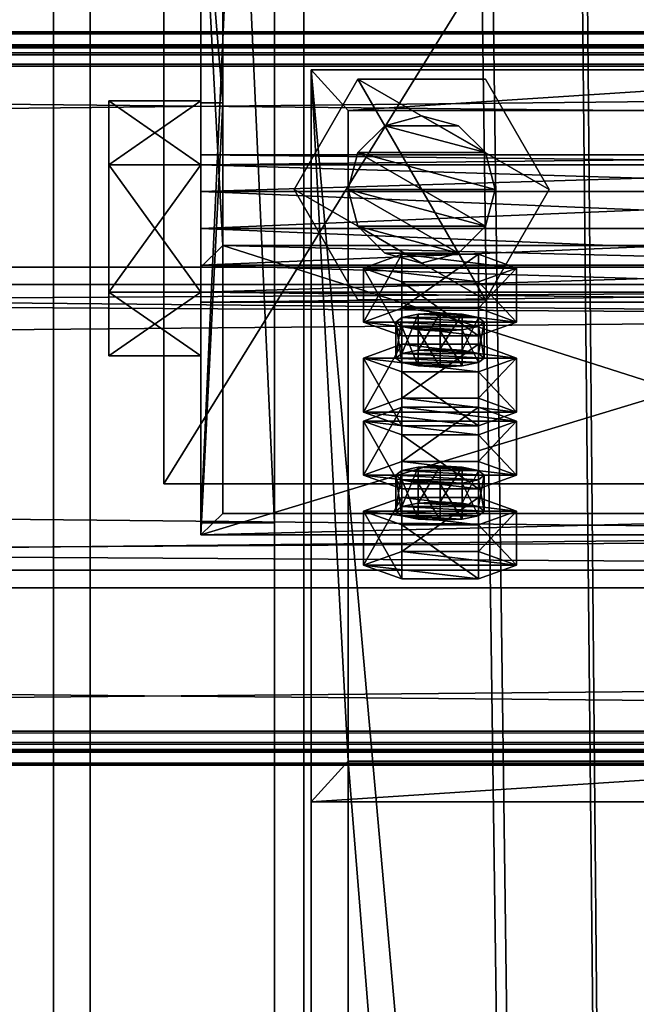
# Model space of a CAD drawing. Header units: millimetres. Extents: x -333 to 67333, y -930 to 39730.
# Tile 537 of 656: x 27815 to 27899, y 15075 to 15208. Entities that reach past the tile are written whole.
import ezdxf

# ---------------------------------------------------------------- set-up
doc = ezdxf.new("R2010")
doc.units = ezdxf.units.MM
for name, color, linetype in [('13', 7, 'Continuous'), ('4', 7, 'Continuous'), ('5', 7, 'Continuous'), ('6', 7, 'Continuous'), ('7', 7, 'Continuous'), ('95', 7, 'Continuous'), ('99', 7, 'Continuous')]:
    doc.layers.add(name, color=color, linetype=linetype)

msp = doc.modelspace()

# ---------------------------------------------------------------- meshes
at = {"layer": '13', "color": 30}
mesh = msp.add_polyface(dxfattribs=at)
corners = [(28500.01, 15203.6, 6663.84), (28500.01, 15131.21, 6648.45), (21700.01, 15131.21, 6648.45), (21700.01, 15203.6, 6663.84), (28500.01, 15172.38, 6454.78), (21700.01, 15172.38, 6454.78), (28500.01, 15111.73, 6441.89), (21700.01, 15111.73, 6441.89), (28500.01, 15109.03, 6454.61), (21700.01, 15109.03, 6454.61), (28500.01, 15107.08, 6454.19), (21700.01, 15107.08, 6454.19), (28500.01, 15110.19, 6439.52), (21700.01, 15110.19, 6439.52), (28500.01, 15174.75, 6453.24), (21700.01, 15174.75, 6453.24), (28500.01, 15133.59, 6646.91), (21700.01, 15133.59, 6646.91), (28500.01, 15202.06, 6661.47), (21700.01, 15202.06, 6661.47), (28500.01, 15204.76, 6648.75), (21700.01, 15204.76, 6648.75), (28500.01, 15206.72, 6649.17), (21700.01, 15206.72, 6649.17)]
mesh.append_faces([[corners[k] for k in face] for face in [(0, 2, 3, 3), (1, 5, 2, 2), (4, 7, 5, 5), (6, 9, 7, 7), (8, 11, 9, 9), (10, 13, 11, 11), (12, 15, 13, 13), (14, 17, 15, 15), (16, 19, 17, 17), (18, 21, 19, 19), (20, 23, 21, 21), (22, 3, 23, 23), (6, 10, 8, 8), (20, 0, 22, 22), (11, 7, 9, 9), (23, 19, 21, 21)]], dxfattribs={"vtx0": -1, "color": 30})
mesh.append_faces([[corners[k] for k in face] for face in [(12, 6, 14, 14), (14, 1, 16, 16), (16, 0, 18, 18), (18, 0, 20, 20), (3, 19, 23, 23), (19, 2, 17, 17), (17, 2, 15, 15), (15, 5, 13, 13), (13, 7, 11, 11)]], dxfattribs={"vtx0": -1, "vtx1": -1, "color": 30})
mesh.append_faces([[corners[k] for k in face] for face in [(6, 12, 10, 10), (14, 6, 4, 4), (14, 4, 1, 1), (16, 1, 0, 0), (19, 3, 2, 2), (15, 2, 5, 5), (13, 5, 7, 7)]], dxfattribs={"vtx0": -1, "vtx2": -1, "vtx3": -1, "color": 30})
mesh.append_faces([[corners[k] for k in face] for face in [(0, 1, 2, 2), (1, 4, 5, 5), (4, 6, 7, 7), (6, 8, 9, 9), (8, 10, 11, 11), (10, 12, 13, 13), (12, 14, 15, 15), (14, 16, 17, 17), (16, 18, 19, 19), (18, 20, 21, 21), (20, 22, 23, 23), (22, 0, 3, 3)]], dxfattribs={"vtx2": -1, "vtx3": -1, "color": 30})
mesh = msp.add_polyface(dxfattribs=at)
corners = [(34100.01, 15203.6, 6663.84), (34100.01, 15131.21, 6648.45), (27300.01, 15131.21, 6648.45), (27300.01, 15203.6, 6663.84), (34100.01, 15172.38, 6454.78), (27300.01, 15172.38, 6454.78), (34100.01, 15111.73, 6441.89), (27300.01, 15111.73, 6441.89), (34100.01, 15109.03, 6454.61), (27300.01, 15109.03, 6454.61), (34100.01, 15107.08, 6454.19), (27300.01, 15107.08, 6454.19), (34100.01, 15110.19, 6439.52), (27300.01, 15110.19, 6439.52), (34100.01, 15174.75, 6453.24), (27300.01, 15174.75, 6453.24), (34100.01, 15133.59, 6646.91), (27300.01, 15133.59, 6646.91), (34100.01, 15202.06, 6661.47), (27300.01, 15202.06, 6661.47), (34100.01, 15204.76, 6648.75), (27300.01, 15204.76, 6648.75), (34100.01, 15206.72, 6649.17), (27300.01, 15206.72, 6649.17)]
mesh.append_faces([[corners[k] for k in face] for face in [(0, 2, 3, 3), (1, 5, 2, 2), (4, 7, 5, 5), (6, 9, 7, 7), (8, 11, 9, 9), (10, 13, 11, 11), (12, 15, 13, 13), (14, 17, 15, 15), (16, 19, 17, 17), (18, 21, 19, 19), (20, 23, 21, 21), (22, 3, 23, 23), (6, 10, 8, 8), (20, 0, 22, 22), (11, 7, 9, 9), (23, 19, 21, 21)]], dxfattribs={"vtx0": -1, "color": 30})
mesh.append_faces([[corners[k] for k in face] for face in [(12, 6, 14, 14), (14, 1, 16, 16), (16, 0, 18, 18), (18, 0, 20, 20), (3, 19, 23, 23), (19, 2, 17, 17), (17, 2, 15, 15), (15, 5, 13, 13), (13, 7, 11, 11)]], dxfattribs={"vtx0": -1, "vtx1": -1, "color": 30})
mesh.append_faces([[corners[k] for k in face] for face in [(6, 12, 10, 10), (14, 6, 4, 4), (14, 4, 1, 1), (16, 1, 0, 0), (19, 3, 2, 2), (15, 2, 5, 5), (13, 5, 7, 7)]], dxfattribs={"vtx0": -1, "vtx2": -1, "vtx3": -1, "color": 30})
mesh.append_faces([[corners[k] for k in face] for face in [(0, 1, 2, 2), (1, 4, 5, 5), (4, 6, 7, 7), (6, 8, 9, 9), (8, 10, 11, 11), (10, 12, 13, 13), (12, 14, 15, 15), (14, 16, 17, 17), (16, 18, 19, 19), (18, 20, 21, 21), (20, 22, 23, 23), (22, 0, 3, 3)]], dxfattribs={"vtx2": -1, "vtx3": -1, "color": 30})
at = {"layer": '4', "color": 171}
mesh = msp.add_polyface(dxfattribs=at)
corners = [(27940, 14113.33, 5199.43), (27860, 14113.33, 5199.43), (27860, 15107.66, 3080), (27940, 15107.66, 3080), (27860, 14185.75, 5233.41), (27860, 15196.03, 3080), (27940, 14185.75, 5233.41), (27940, 15196.03, 3080), (27945, 14108.8, 5197.31), (27945, 14190.28, 5235.53), (27945, 15201.55, 3080), (27945, 15102.14, 3080), (27855, 14190.28, 5235.53), (27855, 15201.55, 3080), (27855, 14108.8, 5197.31), (27855, 15102.14, 3080)]
mesh.append_faces([[corners[k] for k in face] for face in [(0, 2, 3, 3), (1, 5, 2, 2), (4, 7, 5, 5), (6, 3, 7, 7), (8, 10, 11, 11), (9, 13, 10, 10), (12, 15, 13, 13), (14, 11, 15, 15)]], dxfattribs={"vtx0": -1, "color": 171})
mesh.append_faces([[corners[k] for k in face] for face in [(9, 6, 12, 12), (6, 8, 0, 0), (0, 8, 1, 1), (12, 4, 14, 14), (4, 12, 6, 6), (14, 1, 8, 8), (11, 3, 15, 15), (3, 10, 7, 7), (7, 10, 5, 5), (15, 2, 13, 13), (2, 15, 3, 3), (13, 5, 10, 10)]], dxfattribs={"vtx0": -1, "vtx1": -1, "color": 171})
mesh.append_faces([[corners[k] for k in face] for face in [(6, 9, 8, 8), (14, 4, 1, 1), (3, 11, 10, 10), (13, 2, 5, 5)]], dxfattribs={"vtx0": -1, "vtx2": -1, "vtx3": -1, "color": 171})
mesh.append_faces([[corners[k] for k in face] for face in [(0, 1, 2, 2), (1, 4, 5, 5), (4, 6, 7, 7), (6, 0, 3, 3), (8, 9, 10, 10), (9, 12, 13, 13), (12, 14, 15, 15), (14, 8, 11, 11)]], dxfattribs={"vtx2": -1, "vtx3": -1, "color": 171})
at = {"layer": '5', "color": 131}
mesh = msp.add_polyface(dxfattribs=at)
corners = [(27946, 9415, 2984), (27854, 9415, 2984), (27854, 19384.97, 2984), (27946, 19384.97, 2984), (27854, 9415, 3076), (27854, 19384.97, 3076), (27946, 9415, 3076), (27946, 19384.97, 3076), (27950, 9415, 2980), (27950, 9415, 3080), (27950, 19384.97, 3080), (27950, 19384.97, 2980), (27850, 9415, 3080), (27850, 19384.97, 3080), (27850, 9415, 2980), (27850, 19384.97, 2980)]
mesh.append_faces([[corners[k] for k in face] for face in [(0, 2, 3, 3), (1, 5, 2, 2), (4, 7, 5, 5), (6, 3, 7, 7), (8, 10, 11, 11), (9, 13, 10, 10), (12, 15, 13, 13), (14, 11, 15, 15)]], dxfattribs={"vtx0": -1, "color": 131})
mesh.append_faces([[corners[k] for k in face] for face in [(9, 6, 12, 12), (6, 8, 0, 0), (0, 8, 1, 1), (12, 4, 14, 14), (4, 12, 6, 6), (14, 1, 8, 8), (11, 3, 15, 15), (3, 10, 7, 7), (7, 10, 5, 5), (15, 2, 13, 13), (2, 15, 3, 3), (13, 5, 10, 10)]], dxfattribs={"vtx0": -1, "vtx1": -1, "color": 131})
mesh.append_faces([[corners[k] for k in face] for face in [(6, 9, 8, 8), (14, 4, 1, 1), (3, 11, 10, 10), (13, 2, 5, 5)]], dxfattribs={"vtx0": -1, "vtx2": -1, "vtx3": -1, "color": 131})
mesh.append_faces([[corners[k] for k in face] for face in [(0, 1, 2, 2), (1, 4, 5, 5), (4, 6, 7, 7), (6, 0, 3, 3), (8, 9, 10, 10), (9, 12, 13, 13), (12, 14, 15, 15), (14, 8, 11, 11)]], dxfattribs={"vtx2": -1, "vtx3": -1, "color": 131})
at = {"layer": '6', "color": 2}
mesh = msp.add_polyface(dxfattribs=at)
corners = [(27980, 19380.14, 7183.53), (27820, 19380.14, 7183.53), (27820, 7954.94, 4755.1), (27980, 7954.94, 4755.1), (27980, 19380.14, 7347.1), (27980, 7921.68, 4911.61), (27820, 19380.14, 7347.1), (27820, 7921.68, 4911.61), (27825, 7953.9, 4759.99), (27975, 7953.9, 4759.99), (27975, 7922.72, 4906.72), (27825, 7922.72, 4906.72), (27975, 19380.14, 7188.64), (27975, 19380.14, 7341.99), (27825, 19380.14, 7188.64), (27825, 19380.14, 7341.99)]
mesh.append_faces([[corners[k] for k in face] for face in [(0, 2, 3, 3), (4, 3, 5, 5), (6, 5, 7, 7), (1, 7, 2, 2), (12, 10, 9, 9), (14, 9, 8, 8), (15, 8, 11, 11), (13, 11, 10, 10)]], dxfattribs={"vtx0": -1, "color": 2})
mesh.append_faces([[corners[k] for k in face] for face in [(2, 8, 3, 3), (8, 7, 11, 11), (11, 7, 10, 10), (3, 9, 5, 5), (9, 3, 8, 8), (5, 10, 7, 7), (0, 12, 1, 1), (12, 4, 13, 13), (13, 4, 15, 15), (1, 14, 6, 6), (14, 1, 12, 12), (6, 15, 4, 4)]], dxfattribs={"vtx0": -1, "vtx1": -1, "color": 2})
mesh.append_faces([[corners[k] for k in face] for face in [(8, 2, 7, 7), (5, 9, 10, 10), (12, 0, 4, 4), (6, 14, 15, 15)]], dxfattribs={"vtx0": -1, "vtx2": -1, "vtx3": -1, "color": 2})
mesh.append_faces([[corners[k] for k in face] for face in [(0, 1, 2, 2), (4, 0, 3, 3), (6, 4, 5, 5), (1, 6, 7, 7), (12, 13, 10, 10), (14, 12, 9, 9), (15, 14, 8, 8), (13, 15, 11, 11)]], dxfattribs={"vtx2": -1, "vtx3": -1, "color": 2})
at = {"layer": '7', "color": 6}
mesh = msp.add_polyface(dxfattribs=at)
corners = [(27840.01, 15138.37, 6624.42), (27960.01, 15138.37, 6624.42), (27960.01, 15174.75, 6453.24), (27840.01, 15174.75, 6453.24), (27960.01, 15197.06, 6636.89), (27960.01, 15233.44, 6465.71), (27957.01, 15197.06, 6636.89), (27957.01, 15233.44, 6465.71), (27957.01, 15141.3, 6625.04), (27957.01, 15177.69, 6453.86), (27843.01, 15141.3, 6625.04), (27843.01, 15177.69, 6453.86), (27843.01, 15197.06, 6636.89), (27843.01, 15233.44, 6465.71), (27840.01, 15197.06, 6636.89), (27840.01, 15233.44, 6465.71)]
mesh.append_faces([[corners[k] for k in face] for face in [(0, 2, 3, 3), (1, 5, 2, 2), (4, 7, 5, 5), (6, 9, 7, 7), (8, 11, 9, 9), (10, 13, 11, 11), (12, 15, 13, 13), (14, 3, 15, 15), (12, 0, 14, 14), (7, 2, 5, 5)]], dxfattribs={"vtx0": -1, "color": 6})
mesh.append_faces([[corners[k] for k in face] for face in [(1, 8, 4, 4), (8, 0, 10, 10), (10, 0, 12, 12), (3, 11, 15, 15), (11, 2, 9, 9), (9, 2, 7, 7)]], dxfattribs={"vtx0": -1, "vtx1": -1, "color": 6})
mesh.append_faces([[corners[k] for k in face] for face in [(8, 1, 0, 0), (11, 3, 2, 2)]], dxfattribs={"vtx0": -1, "vtx2": -1, "vtx3": -1, "color": 6})
mesh.append_faces([[corners[k] for k in face] for face in [(6, 4, 8, 8), (13, 15, 11, 11)]], dxfattribs={"vtx1": -1, "color": 6})
mesh.append_faces([[corners[k] for k in face] for face in [(0, 1, 2, 2), (1, 4, 5, 5), (4, 6, 7, 7), (6, 8, 9, 9), (8, 10, 11, 11), (10, 12, 13, 13), (12, 14, 15, 15), (14, 0, 3, 3)]], dxfattribs={"vtx2": -1, "vtx3": -1, "color": 6})
at = {"layer": '95', "color": 7}
mesh = msp.add_polyface(dxfattribs=at)
corners = [(27840, 15190, 3020), (27840, 15188.66, 3015), (27960, 15188.66, 3015), (27960, 15190, 3020), (27840, 15185, 3011.34), (27960, 15185, 3011.34), (27840, 15180, 3010), (27960, 15180, 3010), (27840, 15175, 3011.34), (27960, 15175, 3011.34), (27840, 15171.34, 3015), (27960, 15171.34, 3015), (27840, 15170, 3020), (27960, 15170, 3020), (27840, 15171.34, 3025), (27960, 15171.34, 3025), (27840, 15175, 3028.66), (27960, 15175, 3028.66), (27840, 15180, 3030), (27960, 15180, 3030), (27840, 15185, 3028.66), (27960, 15185, 3028.66), (27840, 15188.66, 3025), (27960, 15188.66, 3025), (27960, 15197.32, 3020), (27960, 15188.66, 3005), (27972.5, 15188.66, 3005), (27972.5, 15197.32, 3020), (27960, 15171.34, 3005), (27972.5, 15171.34, 3005), (27960, 15162.68, 3020), (27972.5, 15162.68, 3020), (27960, 15171.34, 3035), (27972.5, 15171.34, 3035), (27960, 15188.66, 3035), (27972.5, 15188.66, 3035), (27827.5, 15197.32, 3020), (27827.5, 15188.66, 3005), (27840, 15188.66, 3005), (27840, 15197.32, 3020), (27827.5, 15171.34, 3005), (27840, 15171.34, 3005), (27827.5, 15162.68, 3020), (27840, 15162.68, 3020), (27827.5, 15171.34, 3035), (27840, 15171.34, 3035), (27827.5, 15188.66, 3035), (27840, 15188.66, 3035), (27840, 15330, 3020), (27840, 15328.66, 3015), (27960, 15328.66, 3015), (27960, 15330, 3020), (27840, 15325, 3011.34), (27960, 15325, 3011.34), (27840, 15320, 3010), (27960, 15320, 3010), (27840, 15315, 3011.34), (27960, 15315, 3011.34), (27840, 15311.34, 3015), (27960, 15311.34, 3015), (27840, 15310, 3020), (27960, 15310, 3020), (27840, 15311.34, 3025), (27960, 15311.34, 3025), (27840, 15315, 3028.66), (27960, 15315, 3028.66), (27840, 15320, 3030), (27960, 15320, 3030), (27840, 15325, 3028.66), (27960, 15325, 3028.66), (27840, 15328.66, 3025), (27960, 15328.66, 3025), (27960, 15337.32, 3020), (27960, 15328.66, 3005), (27972.5, 15328.66, 3005), (27972.5, 15337.32, 3020), (27960, 15311.34, 3005), (27972.5, 15311.34, 3005), (27960, 15302.68, 3020), (27972.5, 15302.68, 3020), (27960, 15311.34, 3035), (27972.5, 15311.34, 3035), (27960, 15328.66, 3035), (27972.5, 15328.66, 3035), (27827.5, 15337.32, 3020), (27827.5, 15328.66, 3005), (27840, 15328.66, 3005), (27840, 15337.32, 3020), (27827.5, 15311.34, 3005), (27840, 15311.34, 3005), (27827.5, 15302.68, 3020), (27840, 15302.68, 3020), (27827.5, 15311.34, 3035), (27840, 15311.34, 3035), (27827.5, 15328.66, 3035), (27840, 15328.66, 3035)]
mesh.append_faces([[corners[k] for k in face] for face in [(0, 2, 3, 3), (1, 5, 2, 2), (4, 7, 5, 5), (6, 9, 7, 7), (8, 11, 9, 9), (10, 13, 11, 11), (12, 15, 13, 13), (14, 17, 15, 15), (16, 19, 17, 17), (18, 21, 19, 19), (20, 23, 21, 21), (22, 3, 23, 23), (6, 10, 8, 8), (16, 20, 18, 18), (23, 19, 21, 21), (11, 7, 9, 9), (24, 26, 27, 27), (25, 29, 26, 26), (28, 31, 29, 29), (30, 33, 31, 31), (32, 35, 33, 33), (34, 27, 35, 35), (25, 30, 28, 28), (32, 24, 34, 34), (27, 33, 35, 35), (31, 26, 29, 29), (36, 38, 39, 39), (37, 41, 38, 38), (40, 43, 41, 41), (42, 45, 43, 43), (44, 47, 45, 45), (46, 39, 47, 47), (37, 42, 40, 40), (44, 36, 46, 46), (39, 45, 47, 47), (43, 38, 41, 41), (48, 50, 51, 51), (49, 53, 50, 50), (52, 55, 53, 53), (54, 57, 55, 55), (56, 59, 57, 57), (58, 61, 59, 59), (60, 63, 61, 61), (62, 65, 63, 63), (64, 67, 65, 65), (66, 69, 67, 67), (68, 71, 69, 69), (70, 51, 71, 71), (52, 56, 54, 54), (64, 68, 66, 66), (71, 67, 69, 69), (57, 53, 55, 55), (72, 74, 75, 75), (73, 77, 74, 74), (76, 79, 77, 77), (78, 81, 79, 79), (80, 83, 81, 81), (82, 75, 83, 83), (73, 78, 76, 76), (80, 72, 82, 82), (75, 81, 83, 83), (79, 74, 77, 77), (84, 86, 87, 87), (85, 89, 86, 86), (88, 91, 89, 89), (90, 93, 91, 91), (92, 95, 93, 93), (94, 87, 95, 95), (85, 90, 88, 88), (92, 84, 94, 94), (87, 93, 95, 95), (91, 86, 89, 89)]], dxfattribs={"vtx0": -1, "color": 7})
mesh.append_faces([[corners[k] for k in face] for face in [(10, 1, 12, 12), (12, 0, 14, 14), (14, 22, 16, 16), (19, 23, 17, 17), (17, 3, 15, 15), (15, 2, 13, 13), (13, 5, 11, 11), (30, 24, 32, 32), (33, 26, 31, 31), (42, 36, 44, 44), (45, 38, 43, 43), (56, 52, 58, 58), (58, 49, 60, 60), (60, 48, 62, 62), (62, 70, 64, 64), (67, 71, 65, 65), (65, 51, 63, 63), (63, 51, 61, 61), (61, 53, 59, 59), (59, 53, 57, 57), (78, 72, 80, 80), (81, 74, 79, 79), (90, 84, 92, 92), (93, 86, 91, 91)]], dxfattribs={"vtx0": -1, "vtx1": -1, "color": 7})
mesh.append_faces([[corners[k] for k in face] for face in [(10, 6, 4, 4), (10, 4, 1, 1), (12, 1, 0, 0), (14, 0, 22, 22), (16, 22, 20, 20), (17, 23, 3, 3), (15, 3, 2, 2), (13, 2, 5, 5), (11, 5, 7, 7), (30, 25, 24, 24), (33, 27, 26, 26), (42, 37, 36, 36), (45, 39, 38, 38), (58, 52, 49, 49), (60, 49, 48, 48), (62, 48, 70, 70), (64, 70, 68, 68), (65, 71, 51, 51), (61, 51, 50, 50), (61, 50, 53, 53), (78, 73, 72, 72), (81, 75, 74, 74), (90, 85, 84, 84), (93, 87, 86, 86)]], dxfattribs={"vtx0": -1, "vtx2": -1, "vtx3": -1, "color": 7})
mesh.append_faces([[corners[k] for k in face] for face in [(0, 1, 2, 2), (1, 4, 5, 5), (4, 6, 7, 7), (6, 8, 9, 9), (8, 10, 11, 11), (10, 12, 13, 13), (12, 14, 15, 15), (14, 16, 17, 17), (16, 18, 19, 19), (18, 20, 21, 21), (20, 22, 23, 23), (22, 0, 3, 3), (24, 25, 26, 26), (25, 28, 29, 29), (28, 30, 31, 31), (30, 32, 33, 33), (32, 34, 35, 35), (34, 24, 27, 27), (36, 37, 38, 38), (37, 40, 41, 41), (40, 42, 43, 43), (42, 44, 45, 45), (44, 46, 47, 47), (46, 36, 39, 39), (48, 49, 50, 50), (49, 52, 53, 53), (52, 54, 55, 55), (54, 56, 57, 57), (56, 58, 59, 59), (58, 60, 61, 61), (60, 62, 63, 63), (62, 64, 65, 65), (64, 66, 67, 67), (66, 68, 69, 69), (68, 70, 71, 71), (70, 48, 51, 51), (72, 73, 74, 74), (73, 76, 77, 77), (76, 78, 79, 79), (78, 80, 81, 81), (80, 82, 83, 83), (82, 72, 75, 75), (84, 85, 86, 86), (85, 88, 89, 89), (88, 90, 91, 91), (90, 92, 93, 93), (92, 94, 95, 95), (94, 84, 87, 87)]], dxfattribs={"vtx2": -1, "vtx3": -1, "color": 7})
mesh = msp.add_polyface(dxfattribs=at)
corners = [(27870, 15175.3, 4337.78), (27865, 15176.64, 4337.78), (27865, 15176.64, 4357.78), (27870, 15175.3, 4357.78), (27861.34, 15180.3, 4337.78), (27861.34, 15180.3, 4357.78), (27860, 15185.3, 4337.78), (27860, 15185.3, 4357.78), (27861.34, 15190.3, 4337.78), (27861.34, 15190.3, 4357.78), (27865, 15193.96, 4337.78), (27865, 15193.96, 4357.78), (27870, 15195.3, 4337.78), (27870, 15195.3, 4357.78), (27875, 15176.64, 4337.78), (27878.66, 15180.3, 4337.78), (27880, 15185.3, 4337.78), (27878.66, 15190.3, 4337.78), (27878.66, 15190.3, 4357.78), (27878.66, 15180.3, 4357.78), (27875, 15176.64, 4357.78), (27878.66, 15170.3, 4357.78), (27861.34, 15170.3, 4357.78), (27861.34, 15170.3, 4370.28), (27852.68, 15185.3, 4357.78), (27852.68, 15185.3, 4370.28), (27861.34, 15200.3, 4357.78), (27861.34, 15200.3, 4370.28), (27878.66, 15200.3, 4370.28), (27878.66, 15170.3, 4370.28), (27878.66, 15170.3, 4325.28), (27861.34, 15170.3, 4325.28), (27861.34, 15170.3, 4337.78), (27852.68, 15185.3, 4325.28), (27852.68, 15185.3, 4337.78), (27861.34, 15200.3, 4325.28), (27861.34, 15200.3, 4337.78), (27878.66, 15200.3, 4337.78), (27878.66, 15170.3, 4337.78)]
mesh.append_faces([[corners[k] for k in face] for face in [(0, 2, 3, 3), (1, 5, 2, 2), (4, 7, 5, 5), (6, 9, 7, 7), (8, 11, 9, 9), (10, 13, 11, 11), (5, 3, 2, 2), (22, 25, 23, 23), (24, 27, 25, 25), (26, 28, 27, 27), (21, 24, 22, 22), (25, 29, 23, 23), (31, 34, 32, 32), (33, 36, 34, 34), (35, 37, 36, 36), (30, 33, 31, 31), (34, 38, 32, 32)]], dxfattribs={"vtx0": -1, "color": 7})
mesh.append_faces([[corners[k] for k in face] for face in [(1, 14, 4, 4), (4, 15, 6, 6), (6, 16, 8, 8), (8, 17, 10, 10), (13, 18, 11, 11), (11, 18, 9, 9), (9, 19, 7, 7), (7, 20, 5, 5), (24, 21, 26, 26), (27, 29, 25, 25), (33, 30, 35, 35), (36, 38, 34, 34)]], dxfattribs={"vtx0": -1, "vtx1": -1, "color": 7})
mesh.append_faces([[corners[k] for k in face] for face in [(5, 20, 3, 3)]], dxfattribs={"vtx0": -1, "vtx2": -1, "vtx3": -1, "color": 7})
mesh.append_faces([[corners[k] for k in face] for face in [(0, 1, 2, 2), (1, 4, 5, 5), (4, 6, 7, 7), (6, 8, 9, 9), (8, 10, 11, 11), (10, 12, 13, 13), (21, 22, 23, 23), (22, 24, 25, 25), (24, 26, 27, 27), (30, 31, 32, 32), (31, 33, 34, 34), (33, 35, 36, 36)]], dxfattribs={"vtx2": -1, "vtx3": -1, "color": 7})
mesh = msp.add_polyface(dxfattribs=at)
corners = [(27880, 15185.3, 4337.78), (27878.66, 15180.3, 4337.78), (27878.66, 15180.3, 4357.78), (27880, 15185.3, 4357.78), (27875, 15176.64, 4337.78), (27875, 15176.64, 4357.78), (27870, 15175.3, 4337.78), (27870, 15175.3, 4357.78), (27870, 15195.3, 4337.78), (27875, 15193.96, 4337.78), (27875, 15193.96, 4357.78), (27870, 15195.3, 4357.78), (27878.66, 15190.3, 4337.78), (27878.66, 15190.3, 4357.78), (27865, 15176.64, 4337.78), (27861.34, 15180.3, 4337.78), (27860, 15185.3, 4337.78), (27861.34, 15190.3, 4337.78), (27865, 15193.96, 4337.78), (27861.34, 15190.3, 4357.78), (27860, 15185.3, 4357.78), (27887.32, 15185.3, 4357.78), (27878.66, 15170.3, 4357.78), (27878.66, 15170.3, 4370.28), (27887.32, 15185.3, 4370.28), (27861.34, 15170.3, 4370.28), (27861.34, 15200.3, 4357.78), (27878.66, 15200.3, 4357.78), (27878.66, 15200.3, 4370.28), (27861.34, 15200.3, 4370.28), (27887.32, 15185.3, 4325.28), (27878.66, 15170.3, 4325.28), (27878.66, 15170.3, 4337.78), (27887.32, 15185.3, 4337.78), (27861.34, 15170.3, 4337.78), (27861.34, 15200.3, 4325.28), (27878.66, 15200.3, 4325.28), (27878.66, 15200.3, 4337.78), (27861.34, 15200.3, 4337.78)]
mesh.append_faces([[corners[k] for k in face] for face in [(0, 2, 3, 3), (1, 5, 2, 2), (4, 7, 5, 5), (8, 10, 11, 11), (9, 13, 10, 10), (12, 3, 13, 13), (4, 14, 6, 6), (18, 9, 8, 8), (13, 11, 10, 10), (21, 23, 24, 24), (22, 25, 23, 23), (27, 24, 28, 28), (26, 21, 27, 27), (24, 29, 28, 28), (30, 32, 33, 33), (31, 34, 32, 32), (36, 33, 37, 37), (35, 30, 36, 36), (33, 38, 37, 37)]], dxfattribs={"vtx0": -1, "color": 7})
mesh.append_faces([[corners[k] for k in face] for face in [(15, 4, 1, 1), (16, 1, 0, 0), (17, 0, 12, 12), (18, 12, 9, 9), (19, 13, 3, 3), (19, 3, 2, 2), (20, 2, 5, 5), (26, 22, 21, 21), (29, 24, 23, 23), (35, 31, 30, 30), (38, 33, 32, 32)]], dxfattribs={"vtx0": -1, "vtx2": -1, "vtx3": -1, "color": 7})
mesh.append_faces([[corners[k] for k in face] for face in [(0, 1, 2, 2), (1, 4, 5, 5), (4, 6, 7, 7), (8, 9, 10, 10), (9, 12, 13, 13), (12, 0, 3, 3), (21, 22, 23, 23), (26, 27, 28, 28), (27, 21, 24, 24), (30, 31, 32, 32), (35, 36, 37, 37), (36, 30, 33, 33)]], dxfattribs={"vtx2": -1, "vtx3": -1, "color": 7})
at = {"layer": '95', "color": 20}
mesh = msp.add_polyface(dxfattribs=at)
corners = [(27866.51, 15162.4, 6501.73), (27867.31, 15167.91, 6499.84), (27866.51, 15167.29, 6502.77), (27867.31, 15163.02, 6498.8), (27869.51, 15163.48, 6496.65), (27869.51, 15168.37, 6497.69), (27872.51, 15163.65, 6495.86), (27872.51, 15168.54, 6496.9), (27875.51, 15163.48, 6496.65), (27875.51, 15168.37, 6497.69), (27877.71, 15163.02, 6498.8), (27877.71, 15167.91, 6499.84), (27878.51, 15167.29, 6502.77), (27878.51, 15162.4, 6501.73), (27877.71, 15166.67, 6505.71), (27867.31, 15161.78, 6504.67), (27867.31, 15166.67, 6505.71), (27869.51, 15166.21, 6507.85), (27875.51, 15166.21, 6507.85), (27872.51, 15166.04, 6508.64), (27862.12, 15167.29, 6502.77), (27867.31, 15169.16, 6493.97), (27867.31, 15176.5, 6495.53), (27862.12, 15174.63, 6504.33), (27877.71, 15169.16, 6493.97), (27877.71, 15176.5, 6495.53), (27882.9, 15167.29, 6502.77), (27882.9, 15174.63, 6504.33), (27877.71, 15165.42, 6511.58), (27877.71, 15172.76, 6513.13), (27867.31, 15165.42, 6511.58), (27867.31, 15172.76, 6513.13)]
mesh.append_faces([[corners[k] for k in face] for face in [(0, 1, 2, 2), (3, 5, 1, 1), (4, 7, 5, 5), (6, 9, 7, 7), (8, 11, 9, 9), (10, 12, 11, 11), (13, 14, 12, 12), (15, 2, 16, 16), (17, 18, 19, 19), (9, 5, 7, 7), (20, 22, 23, 23), (21, 25, 22, 22), (24, 27, 25, 25), (26, 29, 27, 27), (28, 31, 29, 29), (30, 23, 31, 31), (21, 26, 24, 24), (28, 20, 30, 30), (23, 29, 31, 31), (27, 22, 25, 25)]], dxfattribs={"vtx0": -1, "color": 20})
mesh.append_faces([[corners[k] for k in face] for face in [(18, 16, 14, 14), (14, 2, 12, 12), (12, 1, 11, 11), (11, 5, 9, 9), (26, 20, 28, 28), (29, 23, 27, 27)]], dxfattribs={"vtx0": -1, "vtx1": -1, "color": 20})
mesh.append_faces([[corners[k] for k in face] for face in [(18, 17, 16, 16), (14, 16, 2, 2), (12, 2, 1, 1), (11, 1, 5, 5), (26, 21, 20, 20), (27, 23, 22, 22)]], dxfattribs={"vtx0": -1, "vtx2": -1, "vtx3": -1, "color": 20})
mesh.append_faces([[corners[k] for k in face] for face in [(3, 4, 5, 5), (4, 6, 7, 7), (6, 8, 9, 9), (8, 10, 11, 11), (20, 21, 22, 22), (21, 24, 25, 25), (24, 26, 27, 27), (26, 28, 29, 29), (28, 30, 31, 31), (30, 20, 23, 23)]], dxfattribs={"vtx2": -1, "vtx3": -1, "color": 20})
mesh = msp.add_polyface(dxfattribs=at)
corners = [(27882.9, 15153.84, 6602.15), (27862.12, 15153.84, 6602.15), (27867.31, 15155.71, 6593.34), (27877.71, 15155.71, 6593.34), (27866.51, 15162.4, 6501.73), (27867.31, 15163.02, 6498.8), (27867.31, 15167.91, 6499.84), (27877.71, 15163.02, 6498.8), (27878.51, 15162.4, 6501.73), (27878.51, 15167.29, 6502.77), (27877.71, 15161.78, 6504.67), (27877.71, 15166.67, 6505.71), (27875.51, 15161.32, 6506.82), (27875.51, 15166.21, 6507.85), (27872.51, 15161.15, 6507.6), (27872.51, 15166.04, 6508.64), (27869.51, 15161.32, 6506.82), (27869.51, 15166.21, 6507.85), (27867.31, 15161.78, 6504.67), (27867.31, 15166.67, 6505.71), (27866.51, 15167.29, 6502.77), (27869.51, 15163.48, 6496.65), (27875.51, 15163.48, 6496.65), (27872.51, 15163.65, 6495.86), (27862.12, 15155.06, 6500.17), (27867.31, 15156.94, 6491.37), (27867.31, 15164.27, 6492.93), (27862.12, 15162.4, 6501.73), (27877.71, 15156.94, 6491.37), (27877.71, 15164.27, 6492.93), (27882.9, 15155.06, 6500.17), (27882.9, 15162.4, 6501.73), (27877.71, 15153.19, 6508.98), (27877.71, 15160.53, 6510.54), (27867.31, 15153.19, 6508.98), (27867.31, 15160.53, 6510.54)]
mesh.append_faces([[corners[k] for k in face] for face in [(0, 2, 3, 3), (10, 13, 11, 11), (12, 15, 13, 13), (14, 17, 15, 15), (16, 19, 17, 17), (21, 22, 23, 23), (12, 16, 14, 14), (24, 26, 27, 27), (25, 29, 26, 26), (28, 31, 29, 29), (30, 33, 31, 31), (32, 35, 33, 33), (34, 27, 35, 35), (25, 30, 28, 28), (27, 33, 35, 35), (31, 26, 29, 29)]], dxfattribs={"vtx0": -1, "color": 20})
mesh.append_faces([[corners[k] for k in face] for face in [(22, 21, 7, 7), (7, 5, 8, 8), (8, 4, 10, 10), (10, 18, 12, 12), (33, 27, 31, 31)]], dxfattribs={"vtx0": -1, "vtx1": -1, "color": 20})
mesh.append_faces([[corners[k] for k in face] for face in [(0, 1, 2, 2), (7, 21, 5, 5), (8, 5, 4, 4), (10, 4, 18, 18), (12, 18, 16, 16), (30, 25, 24, 24), (31, 27, 26, 26)]], dxfattribs={"vtx0": -1, "vtx2": -1, "vtx3": -1, "color": 20})
mesh.append_faces([[corners[k] for k in face] for face in [(4, 5, 6, 6), (7, 8, 9, 9), (8, 10, 11, 11), (10, 12, 13, 13), (12, 14, 15, 15), (14, 16, 17, 17), (16, 18, 19, 19), (18, 4, 20, 20), (24, 25, 26, 26), (25, 28, 29, 29), (28, 30, 31, 31), (30, 32, 33, 33), (32, 34, 35, 35), (34, 24, 27, 27)]], dxfattribs={"vtx2": -1, "vtx3": -1, "color": 20})
mesh = msp.add_polyface(dxfattribs=at)
corners = [(27866.51, 15141.61, 6599.55), (27867.31, 15147.12, 6597.65), (27866.51, 15146.5, 6600.59), (27867.31, 15142.23, 6596.61), (27869.51, 15142.69, 6594.46), (27869.51, 15147.58, 6595.5), (27872.51, 15142.86, 6593.68), (27872.51, 15147.75, 6594.72), (27875.51, 15142.69, 6594.46), (27875.51, 15147.58, 6595.5), (27877.71, 15142.23, 6596.61), (27877.71, 15147.12, 6597.65), (27878.51, 15146.5, 6600.59), (27878.51, 15141.61, 6599.55), (27877.71, 15145.88, 6603.52), (27867.31, 15140.99, 6602.48), (27867.31, 15145.88, 6603.52), (27869.51, 15145.42, 6605.67), (27875.51, 15145.42, 6605.67), (27872.51, 15145.25, 6606.46), (27862.12, 15146.5, 6600.59), (27867.31, 15148.37, 6591.78), (27867.31, 15155.71, 6593.34), (27862.12, 15153.84, 6602.15), (27877.71, 15148.37, 6591.78), (27877.71, 15155.71, 6593.34), (27882.9, 15146.5, 6600.59), (27882.9, 15153.84, 6602.15), (27877.71, 15144.63, 6609.39), (27877.71, 15151.97, 6610.95), (27867.31, 15144.63, 6609.39), (27867.31, 15151.97, 6610.95), (27882.9, 15155.06, 6500.17), (27862.12, 15155.06, 6500.17), (27877.71, 15153.19, 6508.98), (27867.31, 15153.19, 6508.98)]
mesh.append_faces([[corners[k] for k in face] for face in [(0, 1, 2, 2), (3, 5, 1, 1), (4, 7, 5, 5), (6, 9, 7, 7), (8, 11, 9, 9), (10, 12, 11, 11), (13, 14, 12, 12), (15, 2, 16, 16), (17, 18, 19, 19), (9, 5, 7, 7), (20, 22, 23, 23), (21, 25, 22, 22), (24, 27, 25, 25), (26, 29, 27, 27), (28, 31, 29, 29), (30, 23, 31, 31), (21, 26, 24, 24), (28, 20, 30, 30), (23, 29, 31, 31), (34, 33, 35, 35)]], dxfattribs={"vtx0": -1, "color": 20})
mesh.append_faces([[corners[k] for k in face] for face in [(18, 16, 14, 14), (14, 2, 12, 12), (12, 1, 11, 11), (11, 5, 9, 9), (26, 20, 28, 28), (29, 23, 27, 27), (32, 33, 34, 34)]], dxfattribs={"vtx0": -1, "vtx1": -1, "color": 20})
mesh.append_faces([[corners[k] for k in face] for face in [(18, 17, 16, 16), (14, 16, 2, 2), (12, 2, 1, 1), (11, 1, 5, 5), (26, 21, 20, 20)]], dxfattribs={"vtx0": -1, "vtx2": -1, "vtx3": -1, "color": 20})
mesh.append_faces([[corners[k] for k in face] for face in [(3, 4, 5, 5), (4, 6, 7, 7), (6, 8, 9, 9), (8, 10, 11, 11), (20, 21, 22, 22), (21, 24, 25, 25), (24, 26, 27, 27), (26, 28, 29, 29), (28, 30, 31, 31), (30, 20, 23, 23)]], dxfattribs={"vtx2": -1, "vtx3": -1, "color": 20})
mesh = msp.add_polyface(dxfattribs=at)
corners = [(27866.51, 15141.61, 6599.55), (27867.31, 15142.23, 6596.61), (27867.31, 15147.12, 6597.65), (27877.71, 15142.23, 6596.61), (27878.51, 15141.61, 6599.55), (27878.51, 15146.5, 6600.59), (27877.71, 15140.99, 6602.48), (27877.71, 15145.88, 6603.52), (27875.51, 15140.53, 6604.63), (27875.51, 15145.42, 6605.67), (27872.51, 15140.36, 6605.42), (27872.51, 15145.25, 6606.46), (27869.51, 15140.53, 6604.63), (27869.51, 15145.42, 6605.67), (27867.31, 15140.99, 6602.48), (27867.31, 15145.88, 6603.52), (27866.51, 15146.5, 6600.59), (27869.51, 15142.69, 6594.46), (27875.51, 15142.69, 6594.46), (27872.51, 15142.86, 6593.68), (27862.12, 15134.27, 6597.99), (27867.31, 15136.14, 6589.18), (27867.31, 15143.48, 6590.74), (27862.12, 15141.61, 6599.55), (27877.71, 15136.14, 6589.18), (27877.71, 15143.48, 6590.74), (27882.9, 15134.27, 6597.99), (27882.9, 15141.61, 6599.55), (27877.71, 15132.4, 6606.79), (27877.71, 15139.74, 6608.35), (27867.31, 15132.4, 6606.79), (27867.31, 15139.74, 6608.35)]
mesh.append_faces([[corners[k] for k in face] for face in [(6, 9, 7, 7), (8, 11, 9, 9), (10, 13, 11, 11), (12, 15, 13, 13), (17, 18, 19, 19), (8, 12, 10, 10), (20, 22, 23, 23), (21, 25, 22, 22), (24, 27, 25, 25), (26, 29, 27, 27), (28, 31, 29, 29), (30, 23, 31, 31), (21, 26, 24, 24), (28, 20, 30, 30), (23, 29, 31, 31), (27, 22, 25, 25)]], dxfattribs={"vtx0": -1, "color": 20})
mesh.append_faces([[corners[k] for k in face] for face in [(18, 17, 3, 3), (3, 1, 4, 4), (4, 0, 6, 6), (6, 14, 8, 8), (26, 20, 28, 28), (29, 23, 27, 27)]], dxfattribs={"vtx0": -1, "vtx1": -1, "color": 20})
mesh.append_faces([[corners[k] for k in face] for face in [(3, 17, 1, 1), (4, 1, 0, 0), (6, 0, 14, 14), (8, 14, 12, 12), (26, 21, 20, 20), (27, 23, 22, 22)]], dxfattribs={"vtx0": -1, "vtx2": -1, "vtx3": -1, "color": 20})
mesh.append_faces([[corners[k] for k in face] for face in [(0, 1, 2, 2), (3, 4, 5, 5), (4, 6, 7, 7), (6, 8, 9, 9), (8, 10, 11, 11), (10, 12, 13, 13), (12, 14, 15, 15), (14, 0, 16, 16), (20, 21, 22, 22), (21, 24, 25, 25), (24, 26, 27, 27), (26, 28, 29, 29), (28, 30, 31, 31), (30, 20, 23, 23)]], dxfattribs={"vtx2": -1, "vtx3": -1, "color": 20})
at = {"layer": '99', "color": 7}
mesh = msp.add_polyface(dxfattribs=at)
corners = [(27850, 15140, 3060), (27850, 15360, 3060), (27850, 15360, 2980), (27850, 15140, 2980), (27840, 15360, 3060), (27840, 15360, 2980), (27840, 15140, 3060), (27840, 15140, 2980)]
mesh.append_faces([[corners[k] for k in face] for face in [(0, 2, 3, 3), (1, 5, 2, 2), (4, 7, 5, 5), (6, 3, 7, 7), (1, 6, 4, 4), (3, 5, 7, 7)]], dxfattribs={"vtx0": -1, "color": 7})
mesh.append_faces([[corners[k] for k in face] for face in [(0, 1, 2, 2), (1, 4, 5, 5), (4, 6, 7, 7), (6, 0, 3, 3), (1, 0, 6, 6), (3, 2, 5, 5)]], dxfattribs={"vtx2": -1, "vtx3": -1, "color": 7})
mesh = msp.add_polyface(dxfattribs=at)
corners = [(27835, 15355.3, 4347.78), (27965, 15355.3, 4347.78), (27965, 15145.3, 4347.78), (27835, 15145.3, 4347.78), (27965, 15355.3, 4337.78), (27965, 15145.3, 4337.78), (27835, 15355.3, 4337.78), (27835, 15145.3, 4337.78)]
mesh.append_faces([[corners[k] for k in face] for face in [(0, 2, 3, 3), (1, 5, 2, 2), (4, 7, 5, 5), (6, 3, 7, 7), (1, 6, 4, 4), (3, 5, 7, 7)]], dxfattribs={"vtx0": -1, "color": 7})
mesh.append_faces([[corners[k] for k in face] for face in [(0, 1, 2, 2), (1, 4, 5, 5), (4, 6, 7, 7), (6, 0, 3, 3), (1, 0, 6, 6), (3, 2, 5, 5)]], dxfattribs={"vtx2": -1, "vtx3": -1, "color": 7})
mesh = msp.add_polyface(dxfattribs=at)
corners = [(27835, 15355.3, 4357.78), (27965, 15355.3, 4357.78), (27965, 15145.3, 4357.78), (27835, 15145.3, 4357.78), (27965, 15355.3, 4347.78), (27965, 15145.3, 4347.78), (27835, 15355.3, 4347.78), (27835, 15145.3, 4347.78)]
mesh.append_faces([[corners[k] for k in face] for face in [(0, 2, 3, 3), (1, 5, 2, 2), (4, 7, 5, 5), (6, 3, 7, 7), (1, 6, 4, 4), (3, 5, 7, 7)]], dxfattribs={"vtx0": -1, "color": 7})
mesh.append_faces([[corners[k] for k in face] for face in [(0, 1, 2, 2), (1, 4, 5, 5), (4, 6, 7, 7), (6, 0, 3, 3), (1, 0, 6, 6), (3, 2, 5, 5)]], dxfattribs={"vtx2": -1, "vtx3": -1, "color": 7})

doc.saveas('drawing.dxf')
